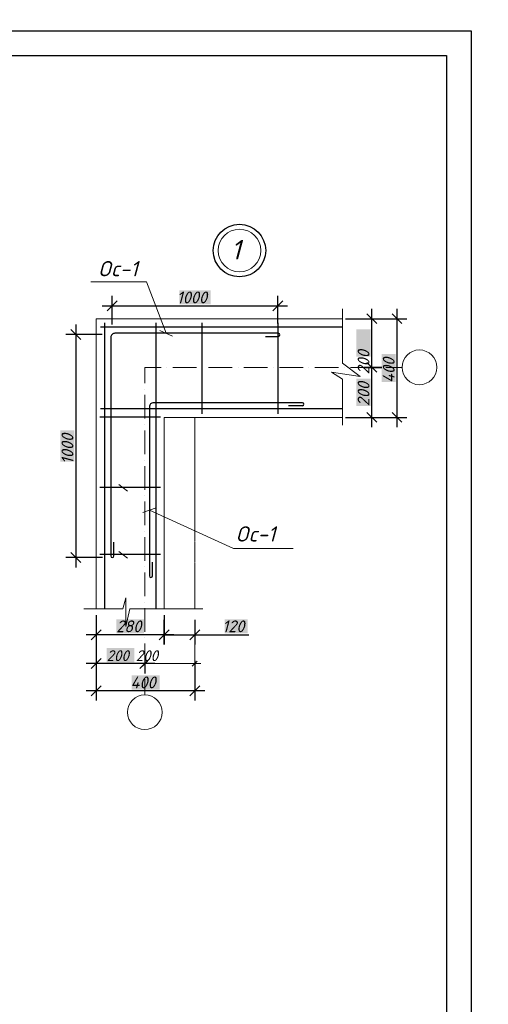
# Model space of a CAD drawing. Header units: millimetres. Extents: x 363306 to 7757304, y 1022887 to 1207196.
# Tile 655 of 656: x 2246552 to 2256055, y 1068953 to 1088906. Entities that reach past the tile are written whole.
import ezdxf

# ---------------------------------------------------------------- set-up
doc = ezdxf.new("R2010")
doc.units = ezdxf.units.MM
for name, color, linetype in [('0 @ 100', 7, 'Continuous'), ('PDF3_0', 7, 'Continuous'), ('PDF3_GRNO', 7, 'Continuous'), ('PDF3_kcd_tx', 7, 'Continuous'), ('PDF3_Text', 7, 'Continuous'), ('PDF3_окна и двери', 5, 'Continuous'), ('PDF3_План1', 7, 'Continuous'), ('PDF3_Стены', 7, 'Continuous')]:
    doc.layers.add(name, color=color, linetype=linetype)
doc.layers.add('PDF3_план', color=7, linetype='Continuous', true_color=0xdd6d00)
doc.styles.add('iso', font='isocpeur.TTF')
doc.styles.add('PDF ISOCPEUR Italic', font='isocpeui.ttf')
doc.styles.add('Times New Roman', font='times.ttf')
doc.styles.add('ГОСТ 2.304', font='isocpeui.ttf')

msp = doc.modelspace()

# ---------------------------------------------------------------- linework, layer by layer
at = {"color": 5}
msp.add_lwpolyline([(2213705.425, 1088678.072), (2255705.425, 1088678.072), (2255705.425, 1058978.072), (2213705.425, 1058978.072)], close=True, dxfattribs=at)
at = {"color": 5, "lineweight": 30}
msp.add_lwpolyline([(2215705.425, 1088178.072), (2255205.425, 1088178.072), (2255205.425, 1059478.072), (2215705.425, 1059478.072)], close=True, dxfattribs=at)
at = {"layer": 'PDF3_0', "color": 5, "lineweight": 0, "elevation": 0}
for points in [[(2249521.548, 1082551.423), (2249125.917, 1083596.688)], [(2249392.237, 1082609.921), (2249649.32, 1082492.925)], [(2249316.805, 1079016.917), (2249050.486, 1078918.394)], [(2249182.876, 1078967.656), (2250885.473, 1078191.789), (2252100.074, 1078191.789)]]:
    msp.add_lwpolyline(points, dxfattribs=at)
at = {"layer": 'PDF3_0', "lineweight": 25, "elevation": 0}
for points in [[(2248525.544, 1083208.755), (2248325.419, 1083008.63)], [(2251685.971, 1083008.63), (2251886.095, 1083208.755)], [(2253794.974, 1082746.929), (2253594.85, 1082947.053)], [(2254304.522, 1082746.929), (2254104.398, 1082947.053)], [(2247789.702, 1082426.73), (2247589.577, 1082626.854)], [(2253594.85, 1080947.348), (2253794.974, 1080747.224)], [(2254104.398, 1080947.348), (2254304.522, 1080747.224)], [(2247589.577, 1078107.121), (2247789.702, 1077906.996)], [(2248203.805, 1076541.532), (2248003.681, 1076341.407)], [(2250003.386, 1076341.407), (2250203.51, 1076541.532)], [(2248203.805, 1075958.092), (2248003.681, 1075757.968)], [(2248990.448, 1075757.968), (2249190.573, 1075958.092)], [(2248203.805, 1075406.98), (2248003.681, 1075206.856)], [(2250003.386, 1075206.856), (2250203.51, 1075406.98)]]:
    msp.add_lwpolyline(points, dxfattribs=at)
for points in [[(2253794.974, 1081760.161), (2253594.85, 1081960.286)], [(2249379.921, 1076341.407), (2249580.046, 1076541.532)]]:
    msp.add_lwpolyline(points, close=True, dxfattribs=at)
at = {"layer": 'PDF3_0', "color": 251, "lineweight": 0, "true_color": 0x535353, "elevation": 0}
for points in [[(2249141.311, 1075907.291), (2249041.249, 1075807.229)], [(2250052.647, 1075807.229), (2250152.71, 1075907.291)]]:
    msp.add_lwpolyline(points, dxfattribs=at)
at = {"layer": 'PDF3_GRNO', "lineweight": 0, "elevation": 0}
for points in [[(2249418.407, 1081860.224), (2249090.511, 1081860.224), (2249090.511, 1081541.564)], [(2249538.481, 1081860.224), (2249538.481, 1081860.224)], [(2249658.556, 1081860.224), (2250138.855, 1081860.224)], [(2250258.929, 1081860.224), (2250258.929, 1081860.224)], [(2250379.004, 1081860.224), (2250859.303, 1081860.224)], [(2250979.377, 1081860.224), (2250979.377, 1081860.224)], [(2251099.452, 1081860.224), (2251578.211, 1081860.224)], [(2251698.286, 1081860.224), (2251698.286, 1081860.224)], [(2251818.361, 1081860.224), (2252298.659, 1081860.224)], [(2252418.734, 1081860.224), (2252418.734, 1081860.224)], [(2252538.809, 1081860.224), (2253019.107, 1081860.224)], [(2253139.182, 1081860.224), (2253139.182, 1081860.224)], [(2253259.257, 1081860.224), (2253738.016, 1081860.224)], [(2253858.091, 1081860.224), (2253858.091, 1081860.224)], [(2253978.165, 1081860.224), (2254306.061, 1081860.224)], [(2249090.511, 1081421.489), (2249090.511, 1081421.489)], [(2249090.511, 1081301.415), (2249090.511, 1080821.116)], [(2249090.511, 1080701.041), (2249090.511, 1080701.041)], [(2249090.511, 1080580.967), (2249090.511, 1080100.668)], [(2249090.511, 1079980.593), (2249090.511, 1079980.593)], [(2249090.511, 1079860.519), (2249090.511, 1079380.22)], [(2249090.511, 1079260.145), (2249090.511, 1079260.145)], [(2249090.511, 1079141.61), (2249090.511, 1078661.311)], [(2249090.511, 1078541.237), (2249090.511, 1078541.237)], [(2249090.511, 1078421.162), (2249090.511, 1077940.863)], [(2249090.511, 1077820.789), (2249090.511, 1077820.789)], [(2249090.511, 1077700.714), (2249090.511, 1077220.415)], [(2249090.511, 1077100.341), (2249090.511, 1077100.341)], [(2249090.511, 1076980.266), (2249090.511, 1076501.507)], [(2249090.511, 1076381.432), (2249090.511, 1076381.432)], [(2249090.511, 1076261.358), (2249090.511, 1075781.059)], [(2249090.511, 1075660.984), (2249090.511, 1075660.984)], [(2249090.511, 1075540.91), (2249090.511, 1075222.25)]]:
    msp.add_lwpolyline(points, dxfattribs=at)
at = {"layer": 'PDF3_kcd_tx', "lineweight": 25, "elevation": 0}
for points in [[(2248425.482, 1082726.916), (2248425.482, 1083308.817)], [(2251786.033, 1082751.547), (2251786.033, 1083308.817)], [(2248225.357, 1083108.692), (2251986.157, 1083108.692)], [(2253694.912, 1081660.099), (2253694.912, 1083047.116)], [(2254204.46, 1080647.162), (2254204.46, 1083047.116)], [(2247689.639, 1082726.916), (2247689.639, 1077806.934)], [(2253157.655, 1082846.991), (2253895.037, 1082846.991)], [(2253601.008, 1082846.991), (2254404.584, 1082846.991)], [(2248225.357, 1082526.792), (2247489.515, 1082526.792)], [(2253694.912, 1080647.162), (2253694.912, 1082060.348)], [(2253157.655, 1080847.286), (2253895.037, 1080847.286)], [(2253601.008, 1080847.286), (2254404.584, 1080847.286)], [(2248233.054, 1078007.058), (2247489.515, 1078007.058)], [(2248103.743, 1076835.561), (2248103.743, 1076241.345)], [(2249479.983, 1076835.561), (2249479.983, 1076241.345), (2249479.983, 1076744.735)], [(2250103.448, 1076744.735), (2250103.448, 1076241.345)], [(2249680.108, 1076441.47), (2247903.619, 1076441.47)], [(2248103.743, 1076395.287), (2248103.743, 1075657.905)], [(2249479.983, 1076441.47), (2250303.573, 1076441.47)], [(2250103.448, 1076441.47), (2251197.975, 1076441.47)], [(2248103.743, 1075910.37), (2248103.743, 1075106.793)], [(2249090.511, 1076022.748), (2249090.511, 1075657.905)], [(2250103.448, 1075910.37), (2250103.448, 1075106.793)], [(2249290.635, 1075858.03), (2247903.619, 1075858.03)], [(2250303.573, 1075306.918), (2247903.619, 1075306.918)]]:
    msp.add_lwpolyline(points, dxfattribs=at)
msp.add_lwpolyline([(2253895.037, 1081860.224), (2253531.734, 1081860.224)], close=True, dxfattribs=at)
at = {"layer": 'PDF3_kcd_tx', "color": 7, "true_color": 0xffffff, "transparency": 33554559}
for points in [[(2249787.867, 1083422.734, 0), (2249787.867, 1083134.862, 0), (2250425.187, 1083422.734, 0)], [(2249787.867, 1083134.862, 0), (2250425.187, 1083422.734, 0), (2250425.187, 1083134.862, 0)], [(2253380.871, 1082074.203, 0), (2253670.281, 1082074.203, 0), (2253380.871, 1082633.012, 0)], [(2253670.281, 1082074.203, 0), (2253380.871, 1082633.012, 0), (2253670.281, 1082633.012, 0)], [(2253890.418, 1081561.576, 0), (2254178.29, 1081561.576, 0), (2253890.418, 1082132.701, 0)], [(2254178.29, 1081561.576, 0), (2253890.418, 1082132.701, 0), (2254178.29, 1082132.701, 0)], [(2253380.871, 1081075.12, 0), (2253670.281, 1081075.12, 0), (2253380.871, 1081632.39, 0)], [(2253670.281, 1081075.12, 0), (2253380.871, 1081632.39, 0), (2253670.281, 1081632.39, 0)], [(2247375.598, 1079948.266, 0), (2247663.469, 1079948.266, 0), (2247375.598, 1080585.585, 0)], [(2247663.469, 1079948.266, 0), (2247375.598, 1080585.585, 0), (2247663.469, 1080585.585, 0)], [(2248513.228, 1076755.511, 0), (2248513.228, 1076467.64, 0), (2249070.498, 1076755.511, 0)], [(2248513.228, 1076467.64, 0), (2249070.498, 1076755.511, 0), (2249070.498, 1076467.64, 0)], [(2250708.44, 1076755.511, 0), (2250708.44, 1076467.64, 0), (2251171.805, 1076755.511, 0)], [(2250708.44, 1076467.64, 0), (2251171.805, 1076755.511, 0), (2251171.805, 1076467.64, 0)], [(2248319.262, 1076172.071, 0), (2248319.262, 1075884.2, 0), (2248876.531, 1076172.071, 0)], [(2248319.262, 1075884.2, 0), (2248876.531, 1076172.071, 0), (2248876.531, 1075884.2, 0)], [(2248819.573, 1075620.959, 0), (2248819.573, 1075331.549, 0), (2249389.158, 1075620.959, 0)], [(2248819.573, 1075331.549, 0), (2249389.158, 1075620.959, 0), (2249389.158, 1075331.549, 0)]]:
    msp.add_solid(points, dxfattribs=at)
at = {"layer": 'PDF3_окна и двери', "lineweight": 0, "elevation": 0}
for points in [[(2247992.905, 1083596.688), (2249125.917, 1083596.688)], [(2253100.697, 1083044.037), (2253100.697, 1081944.892), (2253453.223, 1081678.572), (2252874.402, 1081764.78), (2253100.697, 1081618.535), (2253100.697, 1080690.265)], [(2248737.984, 1079354.05), (2248560.95, 1079489.519)], [(2248737.984, 1077994.743), (2248560.95, 1078130.212)], [(2250263.548, 1076964.872), (2248788.784, 1076964.872), (2248707.195, 1076610.806), (2248707.195, 1077189.627), (2248645.619, 1076964.872), (2247855.897, 1076964.872)]]:
    msp.add_lwpolyline(points, dxfattribs=at)
at = {"layer": 'PDF3_окна и двери', "color": 7, "lineweight": 0}
for centre in [(2254657.819, 1081860.994, 0), (2249089.741, 1074870.493, 0)]:
    msp.add_circle(centre, 351.757, dxfattribs=at)
at = {"layer": 'PDF3_план', "lineweight": 0, "elevation": 0}
for points in [[(2250103.448, 1076595.411), (2250103.448, 1075737.955)], [(2249090.511, 1076221.333), (2249090.511, 1075737.955)], [(2250223.523, 1075858.03), (2248970.436, 1075858.03)]]:
    msp.add_lwpolyline(points, dxfattribs=at)
at = {"layer": 'PDF3_План1', "lineweight": 0, "elevation": 0}
for points in [[(2253100.697, 1082846.991), (2248103.743, 1082846.991), (2248103.743, 1076964.872)], [(2253100.697, 1080847.286), (2249479.983, 1080847.286), (2249479.983, 1076964.872)], [(2250104.988, 1080847.286), (2250104.988, 1080842.668)], [(2250104.988, 1080839.589), (2250104.988, 1080831.892)], [(2250104.988, 1080828.813), (2250104.988, 1080821.116)], [(2250104.988, 1080816.498), (2250104.988, 1080808.801)], [(2250104.988, 1080805.722), (2250104.988, 1080798.025)], [(2250104.988, 1080794.946), (2250104.988, 1080787.249)], [(2250104.988, 1080782.631), (2250104.988, 1080774.933)], [(2250104.988, 1080771.855), (2250104.988, 1080764.157)], [(2250104.988, 1080761.079), (2250104.988, 1080753.382)], [(2250104.988, 1080748.763), (2250104.988, 1080741.066)], [(2250104.988, 1080737.987), (2250104.988, 1080730.29)], [(2250104.988, 1080727.211), (2250104.988, 1080719.514)], [(2250104.988, 1080714.896), (2250104.988, 1080708.738)], [(2250104.988, 1080704.12), (2250104.988, 1080696.423)], [(2250104.988, 1080693.344), (2250104.988, 1080685.647)], [(2250104.988, 1080681.029), (2250104.988, 1080674.871)], [(2250104.988, 1080670.253), (2250104.988, 1080662.556)], [(2250104.988, 1080659.477), (2250104.988, 1080651.78)], [(2250104.988, 1080648.701), (2250104.988, 1080641.004)], [(2250104.988, 1080636.386), (2250104.988, 1080628.689)], [(2250104.988, 1080625.61), (2250104.988, 1080617.913)], [(2250104.988, 1080614.834), (2250104.988, 1080607.137)], [(2250104.988, 1080602.519), (2250104.988, 1080594.821)], [(2250104.988, 1080591.743), (2250104.988, 1080584.045)], [(2250104.988, 1080580.967), (2250104.988, 1080573.27)], [(2250104.988, 1080568.651), (2250104.988, 1080562.494)], [(2250104.988, 1080557.875), (2250104.988, 1080550.178)], [(2250104.988, 1080547.099), (2250104.988, 1080539.402)], [(2250104.988, 1080534.784), (2250104.988, 1080528.626)], [(2250104.988, 1080524.008), (2250104.988, 1080516.311)], [(2250104.988, 1080513.232), (2250104.988, 1080505.535)], [(2250104.988, 1080502.456), (2250104.988, 1080494.759)], [(2250104.988, 1080490.141), (2250104.988, 1080482.444)], [(2250104.988, 1080479.365), (2250104.988, 1080471.668)], [(2250104.988, 1080468.589), (2250104.988, 1080460.892)], [(2250104.988, 1080456.274), (2250104.988, 1080448.577)], [(2250104.988, 1080445.498), (2250104.988, 1080437.801)], [(2250104.988, 1080434.722), (2250104.988, 1080427.025)], [(2250104.988, 1080422.407), (2250104.988, 1080416.249)], [(2250104.988, 1080411.631), (2250104.988, 1080403.933)], [(2250104.988, 1080400.855), (2250104.988, 1080393.158)], [(2250104.988, 1080388.539), (2250104.988, 1080382.382)], [(2250104.988, 1080377.763), (2250104.988, 1080370.066)], [(2250104.988, 1080366.987), (2250104.988, 1080359.29)], [(2250104.988, 1080356.212), (2250104.988, 1080348.514)], [(2250104.988, 1080343.896), (2250104.988, 1080336.199)], [(2250104.988, 1080333.12), (2250104.988, 1080325.423)], [(2250104.988, 1080322.344), (2250104.988, 1080314.647)], [(2250104.988, 1080310.029), (2250104.988, 1080302.332)], [(2250104.988, 1080299.253), (2250104.988, 1080291.556)], [(2250104.988, 1080288.477), (2250104.988, 1080280.78)], [(2250104.988, 1080276.162), (2250104.988, 1080270.004)], [(2250104.988, 1080265.386), (2250104.988, 1080257.689)], [(2250104.988, 1080254.61), (2250104.988, 1080246.913)], [(2250104.988, 1080242.295), (2250104.988, 1080236.137)], [(2250104.988, 1080231.519), (2250104.988, 1080223.821)], [(2250104.988, 1080220.743), (2250104.988, 1080213.046)], [(2250104.988, 1080209.967), (2250104.988, 1080202.27)], [(2250104.988, 1080197.651), (2250104.988, 1080189.954)], [(2250104.988, 1080186.875), (2250104.988, 1080179.178)], [(2250104.988, 1080176.1), (2250104.988, 1080168.402)], [(2250104.988, 1080163.784), (2250104.988, 1080156.087)], [(2250104.988, 1080153.008), (2250104.988, 1080145.311)], [(2250104.988, 1080142.232), (2250104.988, 1080134.535)], [(2250104.988, 1080129.917), (2250104.988, 1080123.759)], [(2250104.988, 1080119.141), (2250104.988, 1080111.444)], [(2250104.988, 1080108.365), (2250104.988, 1080100.668)], [(2250104.988, 1080096.05), (2250104.988, 1080089.892)], [(2250104.988, 1080085.274), (2250104.988, 1080077.577)], [(2250104.988, 1080074.498), (2250104.988, 1080066.801)], [(2250104.988, 1080063.722), (2250104.988, 1080056.025)], [(2250104.988, 1080051.407), (2250104.988, 1080043.709)], [(2250104.988, 1080040.631), (2250104.988, 1080032.934)], [(2250104.988, 1080029.855), (2250104.988, 1080022.158)], [(2250104.988, 1080017.539), (2250104.988, 1080009.842)], [(2250104.988, 1080006.763), (2250104.988, 1079999.066)], [(2250104.988, 1079995.988), (2250104.988, 1079988.29)], [(2250104.988, 1079983.672), (2250104.988, 1079977.514)], [(2250104.988, 1079972.896), (2250104.988, 1079965.199)], [(2250104.988, 1079962.12), (2250104.988, 1079954.423)], [(2250104.988, 1079949.805), (2250104.988, 1079943.647)], [(2250104.988, 1079939.029), (2250104.988, 1079931.332)], [(2250104.988, 1079928.253), (2250104.988, 1079920.556)], [(2250104.988, 1079917.477), (2250104.988, 1079909.78)], [(2250104.988, 1079905.162), (2250104.988, 1079897.465)], [(2250104.988, 1079894.386), (2250104.988, 1079886.689)], [(2250104.988, 1079883.61), (2250104.988, 1079875.913)], [(2250104.988, 1079871.295), (2250104.988, 1079863.597)], [(2250104.988, 1079860.519), (2250104.988, 1079852.822)], [(2250104.988, 1079849.743), (2250104.988, 1079842.046)], [(2250104.988, 1079837.427), (2250104.988, 1079831.27)], [(2250104.988, 1079826.651), (2250104.988, 1079818.954)], [(2250104.988, 1079815.876), (2250104.988, 1079808.178)], [(2250104.988, 1079803.56), (2250104.988, 1079797.402)], [(2250104.988, 1079792.784), (2250104.988, 1079785.087)], [(2250104.988, 1079782.008), (2250104.988, 1079774.311)], [(2250104.988, 1079771.232), (2250104.988, 1079763.535)], [(2250104.988, 1079758.917), (2250104.988, 1079751.22)], [(2250104.988, 1079748.141), (2250104.988, 1079740.444)], [(2250104.988, 1079737.365), (2250104.988, 1079729.668)], [(2250104.988, 1079725.05), (2250104.988, 1079717.353)], [(2250104.988, 1079714.274), (2250104.988, 1079706.577)], [(2250104.988, 1079703.498), (2250104.988, 1079695.801)], [(2250104.988, 1079691.183), (2250104.988, 1079685.025)], [(2250104.988, 1079680.407), (2250104.988, 1079672.71)], [(2250104.988, 1079669.631), (2250104.988, 1079661.934)], [(2250104.988, 1079657.315), (2250104.988, 1079651.158)], [(2250104.988, 1079646.539), (2250104.988, 1079638.842)], [(2250104.988, 1079635.764), (2250104.988, 1079628.066)], [(2250104.988, 1079624.988), (2250104.988, 1079617.29)], [(2250104.988, 1079612.672), (2250104.988, 1079604.975)], [(2250104.988, 1079601.896), (2250104.988, 1079594.199)], [(2250104.988, 1079591.12), (2250104.988, 1079583.423)], [(2250104.988, 1079578.805), (2250104.988, 1079571.108)], [(2250104.988, 1079568.029), (2250104.988, 1079560.332)], [(2250104.988, 1079557.253), (2250104.988, 1079549.556)], [(2250104.988, 1079544.938), (2250104.988, 1079538.78)], [(2250104.988, 1079534.162), (2250104.988, 1079526.465)], [(2250104.988, 1079523.386), (2250104.988, 1079515.689)], [(2250104.988, 1079511.071), (2250104.988, 1079504.913)], [(2250104.988, 1079500.295), (2250104.988, 1079492.598)], [(2250104.988, 1079489.519), (2250104.988, 1079481.822)], [(2250104.988, 1079478.743), (2250104.988, 1079471.046)], [(2250104.988, 1079466.427), (2250104.988, 1079458.73)], [(2250104.988, 1079455.652), (2250104.988, 1079447.954)], [(2250104.988, 1079444.876), (2250104.988, 1079437.178)], [(2250104.988, 1079432.56), (2250104.988, 1079424.863)], [(2250104.988, 1079421.784), (2250104.988, 1079414.087)], [(2250104.988, 1079411.008), (2250104.988, 1079403.311)], [(2250104.988, 1079398.693), (2250104.988, 1079392.535)], [(2250104.988, 1079387.917), (2250104.988, 1079380.22)], [(2250104.988, 1079377.141), (2250104.988, 1079369.444)], [(2250104.988, 1079364.826), (2250104.988, 1079358.668)], [(2250104.988, 1079354.05), (2250104.988, 1079346.353)], [(2250104.988, 1079343.274), (2250104.988, 1079335.577)], [(2250104.988, 1079332.498), (2250104.988, 1079324.801)], [(2250104.988, 1079320.183), (2250104.988, 1079312.486)], [(2250104.988, 1079309.407), (2250104.988, 1079301.71)], [(2250104.988, 1079298.631), (2250104.988, 1079290.934)], [(2250104.988, 1079286.315), (2250104.988, 1079278.618)], [(2250104.988, 1079275.54), (2250104.988, 1079267.842)], [(2250104.988, 1079264.764), (2250104.988, 1079257.066)], [(2250104.988, 1079252.448), (2250104.988, 1079246.291)], [(2250104.988, 1079241.672), (2250104.988, 1079233.975)], [(2250104.988, 1079230.896), (2250104.988, 1079223.199)], [(2250104.988, 1079218.581), (2250104.988, 1079212.423)], [(2250104.988, 1079207.805), (2250104.988, 1079200.108)], [(2250104.988, 1079197.029), (2250104.988, 1079189.332)], [(2250104.988, 1079186.253), (2250104.988, 1079178.556)], [(2250104.988, 1079173.938), (2250104.988, 1079166.241)], [(2250104.988, 1079163.162), (2250104.988, 1079155.465)], [(2250104.988, 1079152.386), (2250104.988, 1079144.689)], [(2250104.988, 1079140.071), (2250104.988, 1079132.374)], [(2250104.988, 1079129.295), (2250104.988, 1079121.598)], [(2250104.988, 1079118.519), (2250104.988, 1079110.822)], [(2250104.988, 1079106.203), (2250104.988, 1079100.046)], [(2250104.988, 1079095.428), (2250104.988, 1079087.73)], [(2250104.988, 1079084.652), (2250104.988, 1079076.954)], [(2250104.988, 1079072.336), (2250104.988, 1079066.179)], [(2250104.988, 1079061.56), (2250104.988, 1079053.863)], [(2250104.988, 1079050.784), (2250104.988, 1079043.087)], [(2250104.988, 1079040.008), (2250104.988, 1079032.311)], [(2250104.988, 1079027.693), (2250104.988, 1079019.996)], [(2250104.988, 1079016.917), (2250104.988, 1079009.22)], [(2250104.988, 1079006.141), (2250104.988, 1078998.444)], [(2250104.988, 1078993.826), (2250104.988, 1078986.129)], [(2250104.988, 1078983.05), (2250104.988, 1078975.353)], [(2250104.988, 1078972.274), (2250104.988, 1078964.577)], [(2250104.988, 1078959.959), (2250104.988, 1078953.801)], [(2250104.988, 1078949.183), (2250104.988, 1078941.486)], [(2250104.988, 1078938.407), (2250104.988, 1078930.71)], [(2250104.988, 1078926.091), (2250104.988, 1078919.934)], [(2250104.988, 1078915.316), (2250104.988, 1078907.618)], [(2250104.988, 1078904.54), (2250104.988, 1078896.842)], [(2250104.988, 1078893.764), (2250104.988, 1078886.067)], [(2250104.988, 1078881.448), (2250104.988, 1078873.751)], [(2250104.988, 1078870.672), (2250104.988, 1078862.975)], [(2250104.988, 1078859.896), (2250104.988, 1078852.199)], [(2250104.988, 1078847.581), (2250104.988, 1078839.884)], [(2250104.988, 1078836.805), (2250104.988, 1078829.108)], [(2250104.988, 1078826.029), (2250104.988, 1078818.332)], [(2250104.988, 1078813.714), (2250104.988, 1078807.556)], [(2250104.988, 1078802.938), (2250104.988, 1078795.241)], [(2250104.988, 1078792.162), (2250104.988, 1078784.465)], [(2250104.988, 1078779.847), (2250104.988, 1078773.689)], [(2250104.988, 1078769.071), (2250104.988, 1078761.374)], [(2250104.988, 1078758.295), (2250104.988, 1078750.598)], [(2250104.988, 1078747.519), (2250104.988, 1078739.822)], [(2250104.988, 1078735.204), (2250104.988, 1078727.506)], [(2250104.988, 1078724.428), (2250104.988, 1078716.73)], [(2250104.988, 1078713.652), (2250104.988, 1078705.955)], [(2250104.988, 1078701.336), (2250104.988, 1078693.639)], [(2250104.988, 1078690.56), (2250104.988, 1078682.863)], [(2250104.988, 1078679.784), (2250104.988, 1078672.087)], [(2250104.988, 1078667.469), (2250104.988, 1078661.311)], [(2250104.988, 1078656.693), (2250104.988, 1078648.996)], [(2250104.988, 1078645.917), (2250104.988, 1078638.22)], [(2250104.988, 1078633.602), (2250104.988, 1078627.444)], [(2250104.988, 1078622.826), (2250104.988, 1078615.129)], [(2250104.988, 1078612.05), (2250104.988, 1078604.353)], [(2250104.988, 1078601.274), (2250104.988, 1078593.577)], [(2250104.988, 1078588.959), (2250104.988, 1078581.262)], [(2250104.988, 1078578.183), (2250104.988, 1078570.486)], [(2250104.988, 1078567.407), (2250104.988, 1078559.71)], [(2250104.988, 1078555.092), (2250104.988, 1078547.394)], [(2250104.988, 1078544.316), (2250104.988, 1078536.618)], [(2250104.988, 1078533.54), (2250104.988, 1078525.843)], [(2250104.988, 1078521.224), (2250104.988, 1078513.527)], [(2250104.988, 1078510.448), (2250104.988, 1078502.751)], [(2250104.988, 1078499.672), (2250104.988, 1078491.975)], [(2250104.988, 1078487.357), (2250104.988, 1078481.199)], [(2250104.988, 1078476.581), (2250104.988, 1078468.884)], [(2250104.988, 1078465.805), (2250104.988, 1078458.108)], [(2250104.988, 1078455.029), (2250104.988, 1078447.332)], [(2250104.988, 1078442.714), (2250104.988, 1078435.017)], [(2250104.988, 1078431.938), (2250104.988, 1078424.241)], [(2250104.988, 1078421.162), (2250104.988, 1078413.465)], [(2250104.988, 1078408.847), (2250104.988, 1078401.15)], [(2250104.988, 1078398.071), (2250104.988, 1078390.374)], [(2250104.988, 1078387.295), (2250104.988, 1078379.598)], [(2250104.988, 1078374.98), (2250104.988, 1078367.282)], [(2250104.988, 1078364.204), (2250104.988, 1078356.506)], [(2250104.988, 1078353.428), (2250104.988, 1078345.731)], [(2250104.988, 1078341.112), (2250104.988, 1078334.955)], [(2250104.988, 1078330.336), (2250104.988, 1078322.639)], [(2250104.988, 1078319.56), (2250104.988, 1078311.863)], [(2250104.988, 1078308.785), (2250104.988, 1078301.087)], [(2250104.988, 1078296.469), (2250104.988, 1078288.772)], [(2250104.988, 1078285.693), (2250104.988, 1078277.996)], [(2250104.988, 1078274.917), (2250104.988, 1078267.22)], [(2250104.988, 1078262.602), (2250104.988, 1078254.905)], [(2250104.988, 1078251.826), (2250104.988, 1078244.129)], [(2250104.988, 1078241.05), (2250104.988, 1078233.353)], [(2250104.988, 1078228.735), (2250104.988, 1078221.038)], [(2250104.988, 1078217.959), (2250104.988, 1078210.262)], [(2250104.988, 1078207.183), (2250104.988, 1078199.486)], [(2250104.988, 1078194.868), (2250104.988, 1078188.71)], [(2250104.988, 1078184.092), (2250104.988, 1078176.394)], [(2250104.988, 1078173.316), (2250104.988, 1078165.619)], [(2250104.988, 1078162.54), (2250104.988, 1078154.843)], [(2250104.988, 1078150.224), (2250104.988, 1078142.527)], [(2250104.988, 1078139.448), (2250104.988, 1078131.751)], [(2250104.988, 1078128.673), (2250104.988, 1078120.975)], [(2250104.988, 1078116.357), (2250104.988, 1078108.66)], [(2250104.988, 1078105.581), (2250104.988, 1078097.884)], [(2250104.988, 1078094.805), (2250104.988, 1078087.108)], [(2250104.988, 1078082.49), (2250104.988, 1078074.793)], [(2250104.988, 1078071.714), (2250104.988, 1078064.017)], [(2250104.988, 1078060.938), (2250104.988, 1078053.241)], [(2250104.988, 1078048.623), (2250104.988, 1078042.465)], [(2250104.988, 1078037.847), (2250104.988, 1078030.15)], [(2250104.988, 1078027.071), (2250104.988, 1078019.374)], [(2250104.988, 1078016.295), (2250104.988, 1078008.598)], [(2250104.988, 1078003.98), (2250104.988, 1077996.282)], [(2250104.988, 1077993.204), (2250104.988, 1077985.507)], [(2250104.988, 1077982.428), (2250104.988, 1077974.731)], [(2250104.988, 1077970.112), (2250104.988, 1077962.415)], [(2250104.988, 1077959.336), (2250104.988, 1077951.639)], [(2250104.988, 1077948.561), (2250104.988, 1077940.863)], [(2250104.988, 1077936.245), (2250104.988, 1077928.548)], [(2250104.988, 1077925.469), (2250104.988, 1077917.772)], [(2250104.988, 1077914.693), (2250104.988, 1077906.996)], [(2250104.988, 1077902.378), (2250104.988, 1077896.22)], [(2250104.988, 1077891.602), (2250104.988, 1077883.905)], [(2250104.988, 1077880.826), (2250104.988, 1077873.129)], [(2250104.988, 1077870.05), (2250104.988, 1077862.353)], [(2250104.988, 1077857.735), (2250104.988, 1077850.038)], [(2250104.988, 1077846.959), (2250104.988, 1077839.262)], [(2250104.988, 1077836.183), (2250104.988, 1077828.486)], [(2250104.988, 1077823.868), (2250104.988, 1077816.17)], [(2250104.988, 1077813.092), (2250104.988, 1077805.395)], [(2250104.988, 1077802.316), (2250104.988, 1077794.619)], [(2250104.988, 1077790), (2250104.988, 1077782.303)], [(2250104.988, 1077779.224), (2250104.988, 1077771.527)], [(2250104.988, 1077768.449), (2250104.988, 1077760.751)], [(2250104.988, 1077756.133), (2250104.988, 1077749.975)], [(2250104.988, 1077745.357), (2250104.988, 1077737.66)], [(2250104.988, 1077734.581), (2250104.988, 1077726.884)], [(2250104.988, 1077723.805), (2250104.988, 1077716.108)], [(2250104.988, 1077711.49), (2250104.988, 1077703.793)], [(2250104.988, 1077700.714), (2250104.988, 1077693.017)], [(2250104.988, 1077689.938), (2250104.988, 1077682.241)], [(2250104.988, 1077677.623), (2250104.988, 1077669.926)], [(2250104.988, 1077666.847), (2250104.988, 1077659.15)], [(2250104.988, 1077656.071), (2250104.988, 1077648.374)], [(2250104.988, 1077643.756), (2250104.988, 1077636.058)], [(2250104.988, 1077632.98), (2250104.988, 1077625.283)], [(2250104.988, 1077622.204), (2250104.988, 1077614.507)], [(2250104.988, 1077609.888), (2250104.988, 1077603.731)], [(2250104.988, 1077599.112), (2250104.988, 1077591.415)], [(2250104.988, 1077588.337), (2250104.988, 1077580.639)], [(2250104.988, 1077577.561), (2250104.988, 1077569.863)], [(2250104.988, 1077565.245), (2250104.988, 1077557.548)], [(2250104.988, 1077554.469), (2250104.988, 1077546.772)], [(2250104.988, 1077543.693), (2250104.988, 1077535.996)], [(2250104.988, 1077531.378), (2250104.988, 1077523.681)], [(2250104.988, 1077520.602), (2250104.988, 1077512.905)], [(2250104.988, 1077509.826), (2250104.988, 1077502.129)], [(2250104.988, 1077497.511), (2250104.988, 1077489.814)], [(2250104.988, 1077486.735), (2250104.988, 1077479.038)], [(2250104.988, 1077475.959), (2250104.988, 1077468.262)], [(2250104.988, 1077463.644), (2250104.988, 1077457.486)], [(2250104.988, 1077452.868), (2250104.988, 1077445.171)], [(2250104.988, 1077442.092), (2250104.988, 1077434.395)], [(2250104.988, 1077429.776), (2250104.988, 1077423.619)], [(2250104.988, 1077419), (2250104.988, 1077411.303)], [(2250104.988, 1077408.225), (2250104.988, 1077400.527)], [(2250104.988, 1077397.449), (2250104.988, 1077389.751)], [(2250104.988, 1077385.133), (2250104.988, 1077377.436)], [(2250104.988, 1077374.357), (2250104.988, 1077366.66)], [(2250104.988, 1077363.581), (2250104.988, 1077355.884)], [(2250104.988, 1077351.266), (2250104.988, 1077343.569)], [(2250104.988, 1077340.49), (2250104.988, 1077332.793)], [(2250104.988, 1077329.714), (2250104.988, 1077322.017)], [(2250104.988, 1077317.399), (2250104.988, 1077311.241)], [(2250104.988, 1077306.623), (2250104.988, 1077298.926)], [(2250104.988, 1077295.847), (2250104.988, 1077288.15)], [(2250104.988, 1077283.532), (2250104.988, 1077277.374)], [(2250104.988, 1077272.756), (2250104.988, 1077265.059)], [(2250104.988, 1077261.98), (2250104.988, 1077254.283)], [(2250104.988, 1077251.204), (2250104.988, 1077243.507)], [(2250104.988, 1077238.888), (2250104.988, 1077231.191)], [(2250104.988, 1077228.113), (2250104.988, 1077220.415)], [(2250104.988, 1077217.337), (2250104.988, 1077209.639)], [(2250104.988, 1077205.021), (2250104.988, 1077197.324)], [(2250104.988, 1077194.245), (2250104.988, 1077186.548)], [(2250104.988, 1077183.469), (2250104.988, 1077175.772)], [(2250104.988, 1077171.154), (2250104.988, 1077164.996)], [(2250104.988, 1077160.378), (2250104.988, 1077152.681)], [(2250104.988, 1077149.602), (2250104.988, 1077141.905)], [(2250104.988, 1077137.287), (2250104.988, 1077131.129)], [(2250104.988, 1077126.511), (2250104.988, 1077118.814)], [(2250104.988, 1077115.735), (2250104.988, 1077108.038)], [(2250104.988, 1077104.959), (2250104.988, 1077097.262)], [(2250104.988, 1077092.644), (2250104.988, 1077084.947)], [(2250104.988, 1077081.868), (2250104.988, 1077074.171)], [(2250104.988, 1077071.092), (2250104.988, 1077063.395)], [(2250104.988, 1077058.776), (2250104.988, 1077051.079)], [(2250104.988, 1077048.001), (2250104.988, 1077040.303)], [(2250104.988, 1077037.225), (2250104.988, 1077029.527)], [(2250104.988, 1077024.909), (2250104.988, 1077018.752)], [(2250104.988, 1077014.133), (2250104.988, 1077006.436)], [(2250104.988, 1077003.357), (2250104.988, 1076995.66)], [(2250104.988, 1076991.042), (2250104.988, 1076984.884)], [(2250104.988, 1076980.266), (2250104.988, 1076972.569)], [(2250104.988, 1076969.49), (2250104.988, 1076964.872)]]:
    msp.add_lwpolyline(points, dxfattribs=at)
at = {"layer": 'PDF3_План1', "lineweight": 30, "elevation": 0}
for points in [[(2248273.079, 1082762.323), (2248273.079, 1076964.872)], [(2249310.647, 1082762.323), (2249310.647, 1076964.872)], [(2250243.535, 1082762.323), (2250243.535, 1080921.178)], [(2251786.033, 1082762.323), (2251786.033, 1080921.178)], [(2253100.697, 1082677.655), (2248188.411, 1082677.655)], [(2248400.851, 1082466.755), (2248400.851, 1078037.847)], [(2253100.697, 1081016.622), (2248188.411, 1081016.622)], [(2252286.344, 1081079.738), (2252006.17, 1081079.738)], [(2249404.552, 1080848.826), (2248176.096, 1080848.826)], [(2249404.552, 1079427.942), (2248176.096, 1079427.942)], [(2248463.967, 1078037.847), (2248463.967, 1078319.56)], [(2249404.552, 1078065.556), (2248176.096, 1078065.556)], [(2249247.531, 1077632.98), (2249247.531, 1077914.693)]]:
    msp.add_lwpolyline(points, dxfattribs=at)
for points in [[(2251535.108, 1082488.307), (2251796.32, 1082488.358, 0.943857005), (2251796.809, 1082551.423), (2248485.519, 1082551.423)], [(2252285.855, 1081081.33, 0.943867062), (2252286.344, 1081144.394), (2249267.544, 1081144.394)], [(2249182.876, 1081059.726), (2249182.876, 1077632.98, 0.94389689), (2249245.938, 1077633.468)]]:
    msp.add_lwpolyline(points, format="xyb", dxfattribs=at)
at = {"layer": 'PDF3_План1', "lineweight": 30}
for centre, radius, start, end in [((2248484.749, 1082467.525, 0), 83.898, 89.9998773, 180.0001227), ((2249266.774, 1081060.496, 0), 83.898, 89.9998773, 180.0001227), ((2248430.869, 1078040.155, 0), 31.558, 183.3063269, 356.6936731)]:
    msp.add_arc(centre, radius, start, end, dxfattribs=at)
at = {"layer": 'PDF3_Стены', "lineweight": 30}
msp.add_circle((2251009.396, 1084227.08, 0), 531.869, dxfattribs=at)
at = {"layer": 'PDF3_Стены', "lineweight": 13}
msp.add_circle((2251009.396, 1084227.08, 0), 431.807, dxfattribs=at)

# ---------------------------------------------------------------- texts
at = {"lineweight": 0, "char_height": 237.6, "width": 5680.01686, "attachment_point": 4, "style": 'Times New Roman'}
for s, insert in [('\\pi554.39921;ПК 62.12-8  AIIIв-С8 ', (2118550.381, 1086177.532, 0)), ('\\pi554.39921;ПК 62.12-8  AIIIв-С8', (2196741.365, 1086177.532, 0)), ('\\pi554.39921;ПК 62.12-8  AIIIв-С8 ', (2203955.211, 1086177.532, 0)), ('\\pi554.39921;ПК 62.10-8  AIIIв-С8 ', (2118550.381, 1085702.332, 0)), ('\\pi554.39921;ПК 62.10-8  AIIIв-С8', (2196741.365, 1085702.332, 0)), ('\\pi554.39921;ПК 62.10-8  AIIIв-С8 ', (2203955.211, 1085702.332, 0)), ('\\pi554.39921;ПК 29.12-8  AIIIв-С8', (2118550.381, 1085227.132, 0)), ('\\pi554.39921;ПК 29.12-8  AIIIв-С8', (2196741.365, 1085227.132, 0)), ('\\pi554.39921;ПК 29.12-8  AIIIв-С8', (2203955.211, 1085227.132, 0)), ('\\pi554.39921;ПК 29.10-8  AIIIв-С8', (2118550.381, 1084751.932, 0)), ('\\pi554.39921;ПК 29.10-8  AIIIв-С8', (2196741.365, 1084751.932, 0)), ('\\pi554.39921;ПК 29.10-8  AIIIв-С8', (2203955.211, 1084751.932, 0))]:
    msp.add_mtext(s, dxfattribs=dict(at, insert=insert))
at = {"color": 0, "lineweight": -2, "ltscale": 5, "insert": (1348958.4, 1070865.149), "char_height": 300, "width": 17773.54363, "attachment_point": 1, "style": 'iso'}
msp.add_mtext('\\pi7162.827;{\\fISOCPEUR|b0|i1|c204|p34;Примечание:\\P\\pi0;1. \\C256;Данный лист читать совместно с листами\\C0; КP- \\P2. Горизонтальные сетки СГ-1, СГ-2, СГ-3  устраиваются по длине в стенах и в перегородках, через каждый 600 мм расстояние по высоте.\\P\\C256;3. Стены  выполнить из газоблока изготавливается автоклавным методом D600/\\PКладку выполнить с применением однорядной перевязки\\P5.Контроль качества материалов и работ выполнять согласно указаниям \\PКМК 2.01.03-19, КМК 3.03.01-98 и ППР.\\P6. Все внутренние дверные отверстие монтажировать на отм. +2,100.\\P7. Прочность клеевого состава или раствора должна обеспечить величину нормального сцепления не менее 1,2 кгс/см².}', dxfattribs=at)
at = {"layer": '0 @ 100', "color": 7, "insert": (761996.908, 1075986.433), "char_height": 318.940213, "width": 19697.5359, "attachment_point": 4, "style": 'ГОСТ 2.304'}
msp.add_mtext('\\pi5457.36288;{\\fISOCPEUR|b1|i1|c204|p34;Характеристика участка строительства:\\P\\pi0;\\P}Расчетная зимняя температура воздух 15 °С.\\PСкоростной напор ветра   - 38кг/м2.\\PВес снегового покрова    - 50кг/м2.\\PКлассификация зданий по функциональной пожарной опасности - Ф 4.1 \\PКоэффициент надежности по назначению - 0.95\\P\\P^IПроектом разработано подъёмник для мало мобильных граждан населения грузоподъемностью 250 кг. скоростью 0,25 см/с. Двери шахт подъёмника противопожарные с пределом огнестойкости El 30. Подъёмники оборудованы кабинами габаритами 1500х1500 мм, ширина дверей кабины обеспечивает проезд инвалидной коляски. Для экстренных случаев подъёмник оснащен дополнительным аккумулятором и механическим спуском для безопасного спуска пассажира в нулевую отметку. Так же в дверях подъёмника установлены замки датчики которые открываются с ключевыми картами, чтобы открыть двери подъёмника.\\P^IС внешней и внутренней стороны наружных стен предусмотрено обшивка из аквапанелей толщиной 12,5мм с утеплением из минераловатной ваты на кварцевой основе, А =0,040 Вт/мС, толщиной 100мм. (по теплотехническому расчету). Наружная отделка из органическое стекло.\\P^IПодрядчик обязан предоставить заказчику сертификаты соответствия и пожарной безопасности на фасадную систему и все применяемые в данной системе материалы и изделия.\\PКонструкции, изделия и материалы применены по действующим стандартам, ТУ, сертификатам. На путях эвакуации используются отделочные материалы, соответствующие требованиям п. 5.25 ШНК 2.01.02-04.\\PОтделка стен с внутренней стороны окраска водоэмульсионными красками светлых тонов. Во внутренней и наружной отделке использованы современные отделочные материалы используемые на территории Республики Узбекистан.\\P^IКрыша - скатная из металлических профилированных листов с полимерными покрытиями с обеих сторон толщ.0,55мм по металлическим конструкциям.\\P^IПо периметру наружных стен устраивается бетонная отмостка. Бетон кл.В 7,5 шириной 1000 мм, толщиной 50 мм по гравийному основанию толщиной 100 мм -150 мм.\\P^IВсе строительно-монтажные работы вести согласно указаний соответствующих строительных норм и проекта производства работ (П.П.Р.) на основании ШНК 3.01.01 - 03 и КМК 3.01.02 - 00.', dxfattribs=at)
at = {"layer": 'PDF3_Text', "attachment_point": 7, "style": 'PDF ISOCPEUR Italic'}
for s, insert, char_height in [('1', (2250834.672, 1084044.659, 0), 400), ('Oc-1', (2248136.071, 1083705.987, 0), 308.6408), ('1000', (2249738.606, 1083157.954, 0), 239.9991), ('Oc-1', (2250925.498, 1078330.336, 0), 308.6408), ('280', (2248508.61, 1076492.27, 0), 239.9991), ('120', (2250660.718, 1076492.27, 0), 239.9991), ('400', (2248801.1, 1075356.179, 0), 239.9991)]:
    msp.add_mtext(s, dxfattribs=dict(at, insert=insert, char_height=char_height))
at = {"layer": 'PDF3_Text', "char_height": 239.9991, "attachment_point": 7, "rotation": 90, "style": 'PDF ISOCPEUR Italic'}
for s, insert in [('200 200', (2253645.651, 1081070.502, 0)), ('400', (2254155.198, 1081544.643, 0)), ('1000', (2247640.378, 1079899.004, 0))]:
    msp.add_mtext(s, dxfattribs=dict(at, insert=insert))
at = {"layer": 'PDF3_Text', "color": 251, "true_color": 0x535353, "insert": (2248314.643, 1075907.291, 0), "char_height": 219.9993, "attachment_point": 7, "style": 'PDF ISOCPEUR Italic'}
msp.add_mtext('200 200', dxfattribs=at)

doc.saveas('drawing.dxf')
